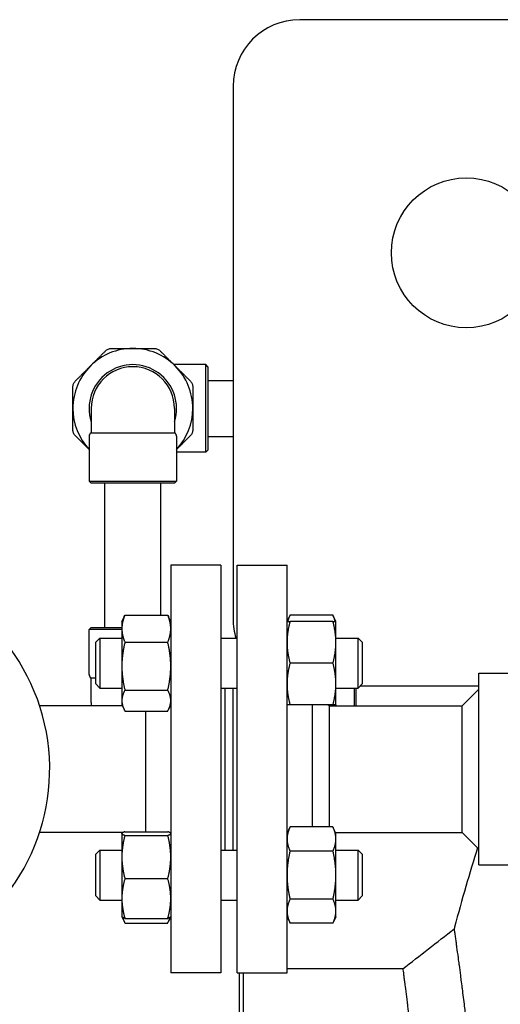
# Model space of a CAD drawing. Header units: inches. Extents: x 24 to 1128, y -58 to 748.
# Tile 280 of 656: x 476 to 483, y 317 to 332. Entities that reach past the tile are written whole.
import ezdxf

# ---------------------------------------------------------------- set-up
doc = ezdxf.new("R2010")
doc.units = ezdxf.units.IN
doc.header["$LTSCALE"] = 32
doc.header["$MEASUREMENT"] = 0
doc.layers.add('Visible (ANSI)', color=7, linetype='Continuous', lineweight=30)

msp = doc.modelspace()

# ---------------------------------------------------------------- linework, layer by layer
at = {"layer": 'Visible (ANSI)'}
for p, q in [((490.15563, 331.79617), (480.15563, 331.79617)), ((479.15563, 330.79617), (479.15563, 322.79617)), ((478.74408, 326.61742), (478.26687, 326.61742)), ((478.74408, 325.30492), (478.74408, 326.61742)), ((478.77533, 326.58617), (478.74408, 326.61742)), ((478.77533, 326.58617), (478.77533, 325.33617)), ((478.77533, 326.38117), (479.15563, 326.38117)), ((477.02533, 325.96117), (477.02533, 325.5958)), ((478.27533, 325.96117), (478.27533, 325.5958)), ((476.99408, 325.54167), (476.99408, 324.86742)), ((477.02533, 325.5958), (478.27533, 325.5958)), ((478.30658, 325.54167), (478.30658, 324.86742)), ((478.77533, 325.54117), (479.15563, 325.54117)), ((478.77533, 325.33617), (478.74408, 325.30492)), ((478.74408, 325.30492), (478.30658, 325.30492)), ((476.99408, 324.86742), (478.30658, 324.86742)), ((477.02533, 324.83617), (476.99408, 324.86742)), ((478.27533, 324.83617), (477.02533, 324.83617)), ((477.23033, 322.67117), (477.23033, 324.83617)), ((478.07033, 322.85683), (478.07033, 324.83617)), ((478.27533, 324.83617), (478.30658, 324.86742)), ((478.21983, 323.60617), (478.21983, 317.48617)), ((478.96983, 323.60617), (478.21983, 323.60617)), ((478.96983, 323.60617), (478.96983, 317.48617)), ((479.21483, 317.48617), (479.21483, 323.60617)), ((479.21483, 323.60617), (479.96483, 323.60617)), ((479.96483, 317.48617), (479.96483, 323.60617)), ((477.48583, 322.76216), (477.51786, 322.83085)), ((477.53092, 322.85683), (478.17474, 322.85683)), ((478.21983, 322.76216), (478.1878, 322.83085)), ((479.96483, 322.76216), (480.00992, 322.85885)), ((480.65374, 322.85885), (480.00992, 322.85885)), ((480.69883, 322.76216), (480.65374, 322.85885)), ((477.48583, 322.76216), (477.48583, 322.65355)), ((480.65374, 322.76216), (480.00992, 322.76216)), ((480.69883, 322.44966), (480.69883, 322.76216)), ((477.02533, 322.67117), (476.99408, 322.63992)), ((477.48583, 322.63992), (476.99408, 322.63992)), ((476.99408, 321.96567), (476.99408, 322.63992)), ((477.02533, 322.67117), (477.48583, 322.67117)), ((477.48583, 322.65355), (477.48583, 322.09044)), ((477.09483, 322.44966), (477.15733, 322.51216)), ((477.09483, 321.82466), (477.09483, 322.44966)), ((477.15733, 322.51216), (477.15733, 321.76216)), ((477.15733, 322.51216), (477.48583, 322.51216)), ((477.53092, 322.45028), (478.17474, 322.45028)), ((478.96983, 322.51216), (479.21483, 322.51216)), ((480.69883, 322.51216), (481.03233, 322.51216)), ((480.69883, 321.82466), (480.69883, 322.44966)), ((481.03233, 321.76216), (481.03233, 322.51216)), ((481.09483, 322.44966), (481.03233, 322.51216)), ((481.09483, 322.44966), (481.09483, 321.82466)), ((477.48583, 322.09044), (477.48583, 321.57405)), ((480.65374, 322.13716), (480.00992, 322.13716)), ((482.84233, 319.10867), (482.84233, 321.98367)), ((482.84233, 321.98367), (485.38519, 321.98367)), ((477.09483, 321.91154), (477.02533, 321.91154)), ((477.02533, 321.54617), (477.02533, 321.91154)), ((477.09483, 321.82466), (477.15733, 321.76216)), ((480.69883, 321.51216), (480.69883, 321.82466)), ((481.09483, 321.82466), (481.03233, 321.76216)), ((481.06634, 321.79617), (482.84233, 321.79617)), ((477.15733, 321.76216), (477.48583, 321.76216)), ((477.53092, 321.73061), (478.17474, 321.73061)), ((478.96983, 321.76216), (479.21483, 321.76216)), ((479.02983, 321.76216), (479.02983, 319.33018)), ((479.14983, 321.76216), (479.14983, 319.33018)), ((479.15483, 319.33018), (479.15483, 321.76216)), ((480.69883, 321.76216), (481.03233, 321.76216)), ((480.97974, 321.49617), (480.97974, 321.76216)), ((480.99536, 321.76216), (480.99536, 321.49617)), ((482.59233, 321.49617), (482.84233, 321.74617)), ((477.49329, 321.49617), (476.25113, 321.49617)), ((477.48583, 321.57405), (477.48583, 321.51216)), ((477.48583, 321.51216), (477.51786, 321.44347)), ((478.21983, 321.51216), (478.1878, 321.44347)), ((480.65374, 321.51216), (480.00992, 321.51216)), ((480.34483, 319.67687), (480.34483, 321.51216)), ((480.59483, 321.49617), (480.57884, 321.51216)), ((480.59483, 321.49617), (482.59233, 321.49617)), ((480.59483, 321.49617), (480.59483, 319.67687)), ((480.69883, 321.51216), (480.69137, 321.49617)), ((482.59233, 319.59617), (482.59233, 321.49617)), ((477.53092, 321.41749), (478.17474, 321.41749)), ((477.83983, 321.41749), (477.83983, 319.6054)), ((477.50613, 319.59617), (476.25113, 319.59617)), ((477.48583, 319.58018), (477.48665, 319.58193)), ((477.48583, 319.58018), (477.48583, 319.57843)), ((477.48583, 319.57843), (477.48583, 319.22635)), ((477.48665, 319.58193), (477.49329, 319.59617)), ((477.53092, 319.6054), (478.17474, 319.6054)), ((478.21983, 319.58018), (478.21901, 319.58193)), ((479.96483, 319.58018), (480.00992, 319.67687)), ((480.65374, 319.67687), (480.00992, 319.67687)), ((480.69883, 319.58018), (480.65374, 319.67687)), ((480.69137, 319.59617), (482.59233, 319.59617)), ((480.69883, 319.49645), (480.69883, 319.58018)), ((482.59233, 319.59617), (482.84233, 319.34617)), ((477.53092, 319.55146), (478.17474, 319.55146)), ((480.69883, 318.95518), (480.69883, 319.49645)), ((477.09483, 319.26768), (477.15733, 319.33018)), ((477.15733, 319.33018), (477.15733, 318.58018)), ((477.15733, 319.33018), (477.48583, 319.33018)), ((478.96983, 319.33018), (479.21483, 319.33018)), ((480.65374, 319.31602), (480.00992, 319.31602)), ((480.69883, 319.33018), (481.03233, 319.33018)), ((481.03233, 318.58018), (481.03233, 319.33018)), ((481.09483, 319.26768), (481.03233, 319.33018)), ((477.09483, 318.64268), (477.09483, 319.26768)), ((477.48583, 319.22635), (477.48583, 318.6031)), ((481.09483, 319.26768), (481.09483, 318.64268)), ((482.84233, 319.10867), (483.99884, 319.10867)), ((477.53092, 318.90124), (478.17474, 318.90124)), ((480.69883, 318.41391), (480.69883, 318.95518)), ((477.09483, 318.64268), (477.15733, 318.58018)), ((477.15733, 318.58018), (477.48583, 318.58018)), ((477.48583, 318.6031), (477.48583, 318.33018)), ((478.96983, 318.58018), (479.21483, 318.58018)), ((480.65374, 318.59434), (480.00992, 318.59434)), ((480.69883, 318.58018), (481.03233, 318.58018)), ((481.09483, 318.64268), (481.03233, 318.58018)), ((480.69883, 318.33018), (480.69883, 318.41391)), ((477.48583, 318.33018), (477.48665, 318.32843)), ((477.48665, 318.32843), (477.51786, 318.26149)), ((477.53092, 318.30496), (478.17474, 318.30496)), ((478.21901, 318.32843), (478.1878, 318.26149)), ((478.21983, 318.33018), (478.21901, 318.32843)), ((479.96483, 318.33018), (480.00992, 318.23349)), ((480.69883, 318.33018), (480.65374, 318.23349)), ((477.53092, 318.23551), (478.17474, 318.23551)), ((480.65374, 318.23349), (480.00992, 318.23349)), ((481.70228, 317.54617), (479.96483, 317.54617)), ((478.96983, 317.48617), (478.21983, 317.48617)), ((479.21483, 317.48617), (479.96483, 317.48617)), ((479.24679, 317.48367), (479.24929, 317.48617)), ((479.24679, 317.48366), (479.24679, 301.60867)), ((479.30929, 301.60629), (479.30929, 317.48604))]:
    msp.add_line(p, q, dxfattribs=at)
msp.add_circle((482.65563, 328.29617), 1.125, dxfattribs=at)
for centre, radius, start, end in [((480.15563, 330.79617), 1, 90, 180), ((477.65033, 325.96117), 0.9, 90, 135), ((477.65033, 325.96117), 0.9, 45, 90), ((477.65033, 325.96117), 0.9, 135, 180), ((477.65033, 325.96117), 0.65625, 342.24721, 197.75279), ((477.65033, 325.96117), 0.625, 0, 180), ((477.65033, 325.96117), 0.9, 0, 45), ((477.65033, 325.96117), 0.9, 180, 223.183422), ((477.65033, 325.96117), 0.9, 316.816578, 0), ((477.05658, 325.54167), 0.0625, 120, 180), ((478.24408, 325.54167), 0.0625, 0, 60), ((473.34233, 320.54617), 3.06, 300.433365, 239.566635), ((480.15563, 322.79617), 1, 180, 196.499665), ((477.05658, 321.96567), 0.0625, 180, 240), ((477.65033, 321.54617), 0.625, 180, 184.588566)]:
    msp.add_arc(centre, radius, start, end, dxfattribs=at)
for points, weights in [([(477.01393, 326.59757), (477.12403, 326.70766), (477.24093, 326.82456)], [1, 1.04951712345, 1.06851824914]), ([(477.32932, 326.86117), (477.49463, 326.86117), (477.65033, 326.86117)], [1.06851824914, 1.04951712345, 1]), ([(477.65033, 326.86117), (477.80603, 326.86117), (477.97135, 326.86117)], [1, 1.04951712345, 1.06851824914]), ([(478.05973, 326.82456), (478.17663, 326.70766), (478.28673, 326.59757)], [1.06851824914, 1.04951712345, 1]), ([(476.78694, 326.37057), (476.90384, 326.48747), (477.01393, 326.59757)], [1.06851824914, 1.04951712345, 1]), ([(478.28673, 326.59757), (478.39683, 326.48747), (478.51372, 326.37057)], [1, 1.04951712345, 1.06851824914]), ([(476.75033, 325.96117), (476.75033, 326.11687), (476.75033, 326.28218)], [1, 1.04951712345, 1.06851824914]), ([(478.55033, 326.28218), (478.55033, 326.11687), (478.55033, 325.96117)], [1.06851824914, 1.04951712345, 1]), ([(476.75033, 325.64015), (476.75033, 325.80547), (476.75033, 325.96117)], [1.06851824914, 1.04951712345, 1]), ([(478.55033, 325.96117), (478.55033, 325.80547), (478.55033, 325.64015)], [1, 1.04951712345, 1.06851824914]), ([(476.99408, 325.34463), (476.89359, 325.44512), (476.78694, 325.55177)], [1.00831522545, 1.05115607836, 1.06851824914]), ([(478.51372, 325.55177), (478.40708, 325.44512), (478.30658, 325.34463)], [1.06851824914, 1.05115607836, 1.00831522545]), ([(477.53092, 322.85683), (477.48583, 322.74789), (477.48583, 322.65355)], [1, 1.0379548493, 1]), ([(477.51786, 322.83085), (477.5238, 322.84358), (477.53092, 322.85683)], [1.00983612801, 1.00580630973, 1]), ([(478.17474, 322.85683), (478.18186, 322.84358), (478.1878, 322.83085)], [1, 1.00580630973, 1.00983612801]), ([(478.21983, 322.65355), (478.21983, 322.74789), (478.17474, 322.85683)], [1, 1.0379548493, 1]), ([(480.00992, 322.85885), (479.98614, 322.80787), (479.97511, 322.76216)], [1, 1.01965956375, 1.01895290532]), ([(480.68855, 322.76216), (480.67752, 322.80787), (480.65374, 322.85885)], [1.01895290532, 1.01965956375, 1]), ([(479.96483, 322.76216), (479.96483, 322.76216), (480.00992, 322.76216)], [1, 1.0379548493, 1]), ([(480.00992, 322.76216), (479.96483, 322.59469), (479.96483, 322.44966)], [1, 1.0379548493, 1]), ([(480.69883, 322.44966), (480.69883, 322.59469), (480.65374, 322.76216)], [1, 1.0379548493, 1]), ([(480.65374, 322.76216), (480.69883, 322.76216), (480.69883, 322.76216)], [1, 1.0379548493, 1]), ([(477.48583, 322.65355), (477.48583, 322.55921), (477.53092, 322.45028)], [1, 1.0379548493, 1]), ([(478.17474, 322.45028), (478.21983, 322.55921), (478.21983, 322.65355)], [1, 1.0379548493, 1]), ([(477.53092, 322.45028), (477.48583, 322.25744), (477.48583, 322.09044)], [1, 1.0379548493, 1]), ([(478.21983, 322.09044), (478.21983, 322.25744), (478.17474, 322.45028)], [1, 1.0379548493, 1]), ([(479.96483, 322.44966), (479.96483, 322.30463), (480.00992, 322.13716)], [1, 1.0379548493, 1]), ([(480.65374, 322.13716), (480.69883, 322.30463), (480.69883, 322.44966)], [1, 1.0379548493, 1]), ([(477.48583, 322.09044), (477.48583, 321.92344), (477.53092, 321.73061)], [1, 1.0379548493, 1]), ([(478.17474, 321.73061), (478.21983, 321.92344), (478.21983, 322.09044)], [1, 1.0379548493, 1]), ([(480.00992, 322.13716), (479.96483, 321.96969), (479.96483, 321.82466)], [1, 1.0379548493, 1]), ([(480.69883, 321.82466), (480.69883, 321.96969), (480.65374, 322.13716)], [1, 1.0379548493, 1]), ([(479.96483, 321.82466), (479.96483, 321.67963), (480.00992, 321.51216)], [1, 1.0379548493, 1]), ([(480.65374, 321.51216), (480.69883, 321.67963), (480.69883, 321.82466)], [1, 1.0379548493, 1]), ([(477.53092, 321.73061), (477.48583, 321.64671), (477.48583, 321.57405)], [1, 1.0379548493, 1]), ([(478.21983, 321.57405), (478.21983, 321.64671), (478.17474, 321.73061)], [1, 1.0379548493, 1]), ([(477.48583, 321.57405), (477.48583, 321.50139), (477.53092, 321.41749)], [1, 1.0379548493, 1]), ([(478.17474, 321.41749), (478.21983, 321.50139), (478.21983, 321.57405)], [1, 1.0379548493, 1]), ([(480.00992, 321.51216), (479.96483, 321.51216), (479.96483, 321.51216)], [1, 1.0379548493, 1]), ([(480.69883, 321.51216), (480.69883, 321.51216), (480.65374, 321.51216)], [1, 1.0379548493, 1]), ([(480.68435, 321.49617), (480.68663, 321.50422), (480.68855, 321.51216)], [1.01858442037, 1.01907558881, 1.01895290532]), ([(477.53092, 319.6054), (477.48583, 319.59095), (477.48583, 319.57843)], [1, 1.0379548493, 1]), ([(477.48583, 319.57843), (477.48583, 319.56591), (477.53092, 319.55146)], [1, 1.0379548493, 1]), ([(477.50354, 319.59617), (477.50335, 319.59547), (477.50316, 319.59478)], [1.01764945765, 1.01771792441, 1.0177828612]), ([(478.21983, 319.57843), (478.21983, 319.59095), (478.17474, 319.6054)], [1, 1.0379548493, 1]), ([(478.17474, 319.55146), (478.21983, 319.56591), (478.21983, 319.57843)], [1, 1.0379548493, 1]), ([(480.00992, 319.67687), (479.96483, 319.58018), (479.96483, 319.49645)], [1, 1.0379548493, 1]), ([(480.69883, 319.49645), (480.69883, 319.58018), (480.65374, 319.67687)], [1, 1.0379548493, 1]), ([(477.53092, 319.55146), (477.48583, 319.37723), (477.48583, 319.22635)], [1, 1.0379548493, 1]), ([(478.21983, 319.22635), (478.21983, 319.37723), (478.17474, 319.55146)], [1, 1.0379548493, 1]), ([(479.96483, 319.49645), (479.96483, 319.41271), (480.00992, 319.31602)], [1, 1.0379548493, 1]), ([(480.65374, 319.31602), (480.69883, 319.41271), (480.69883, 319.49645)], [1, 1.0379548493, 1]), ([(480.00992, 319.31602), (479.96483, 319.12265), (479.96483, 318.95518)], [1, 1.0379548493, 1]), ([(480.69883, 318.95518), (480.69883, 319.12265), (480.65374, 319.31602)], [1, 1.0379548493, 1]), ([(477.48583, 319.22635), (477.48583, 319.07546), (477.53092, 318.90124)], [1, 1.0379548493, 1]), ([(478.17474, 318.90124), (478.21983, 319.07546), (478.21983, 319.22635)], [1, 1.0379548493, 1]), ([(477.53092, 318.90124), (477.48583, 318.74146), (477.48583, 318.6031)], [1, 1.0379548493, 1]), ([(478.21983, 318.6031), (478.21983, 318.74146), (478.17474, 318.90124)], [1, 1.0379548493, 1]), ([(479.96483, 318.95518), (479.96483, 318.78771), (480.00992, 318.59434)], [1, 1.0379548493, 1]), ([(480.65374, 318.59434), (480.69883, 318.78771), (480.69883, 318.95518)], [1, 1.0379548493, 1]), ([(477.48583, 318.6031), (477.48583, 318.46473), (477.53092, 318.30496)], [1, 1.0379548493, 1]), ([(478.17474, 318.30496), (478.21983, 318.46473), (478.21983, 318.6031)], [1, 1.0379548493, 1]), ([(480.00992, 318.59434), (479.96483, 318.49765), (479.96483, 318.41391)], [1, 1.0379548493, 1]), ([(480.69883, 318.41391), (480.69883, 318.49765), (480.65374, 318.59434)], [1, 1.0379548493, 1]), ([(479.96483, 318.41391), (479.96483, 318.33018), (480.00992, 318.23349)], [1, 1.0379548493, 1]), ([(480.65374, 318.23349), (480.69883, 318.33018), (480.69883, 318.41391)], [1, 1.0379548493, 1]), ([(477.53092, 318.30496), (477.49174, 318.31752), (477.48665, 318.32843)], [1, 1.03282122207, 1.00887854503]), ([(477.49611, 318.31941), (477.50714, 318.27975), (477.53092, 318.23551)], [1.01895290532, 1.01965956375, 1]), ([(478.21901, 318.32843), (478.21393, 318.31752), (478.17474, 318.30496)], [1.00887854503, 1.03282122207, 1]), ([(478.17474, 318.23551), (478.19852, 318.27975), (478.20955, 318.31941)], [1, 1.01965956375, 1.01895290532])]:
    msp.add_rational_spline(points, weights, degree=2, dxfattribs=at)
for points, knots in [([(477.24093, 326.82456), (477.25267, 326.8363), (477.26685, 326.84559), (477.29611, 326.85771), (477.31271, 326.86117), (477.32932, 326.86117)], [0.414702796, 0.414702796, 0.414702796, 0.414702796, 0.535378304, 0.535378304, 0.656053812, 0.656053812, 0.656053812, 0.656053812]), ([(477.97135, 326.86117), (477.98795, 326.86117), (478.00455, 326.85771), (478.03381, 326.84559), (478.048, 326.8363), (478.05973, 326.82456)], [0.414702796, 0.414702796, 0.414702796, 0.414702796, 0.535378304, 0.535378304, 0.656053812, 0.656053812, 0.656053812, 0.656053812]), ([(476.75033, 326.28218), (476.75033, 326.29879), (476.75379, 326.31539), (476.76591, 326.34465), (476.7752, 326.35883), (476.78694, 326.37057)], [0.414702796, 0.414702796, 0.414702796, 0.414702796, 0.535378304, 0.535378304, 0.656053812, 0.656053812, 0.656053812, 0.656053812]), ([(478.51372, 326.37057), (478.52546, 326.35883), (478.53476, 326.34465), (478.54688, 326.31539), (478.55033, 326.29879), (478.55033, 326.28218)], [1.292675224, 1.292675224, 1.292675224, 1.292675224, 1.413350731, 1.413350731, 1.534026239, 1.534026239, 1.534026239, 1.534026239]), ([(476.78694, 325.55177), (476.7752, 325.5635), (476.76591, 325.57769), (476.75379, 325.60695), (476.75033, 325.62355), (476.75033, 325.64015)], [0.414702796, 0.414702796, 0.414702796, 0.414702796, 0.535378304, 0.535378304, 0.656053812, 0.656053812, 0.656053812, 0.656053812]), ([(478.55033, 325.64015), (478.55033, 325.62355), (478.54688, 325.60695), (478.53476, 325.57769), (478.52546, 325.5635), (478.51372, 325.55177)], [0.414702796, 0.414702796, 0.414702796, 0.414702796, 0.535378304, 0.535378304, 0.656053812, 0.656053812, 0.656053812, 0.656053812]), ([(482.82471, 319.36379), (482.76456, 319.17279), (482.7062, 318.97972), (482.59097, 318.58229), (482.53424, 318.37778), (482.47723, 318.16278), (482.47497, 318.15425), (482.47272, 318.14571)], [1.0087619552, 1.0087619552, 1.0087619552, 1.0087619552, 1.045293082, 1.045293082, 1.0832089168, 1.0832089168, 1.084775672, 1.084775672, 1.084775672, 1.084775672]), ([(482.47272, 318.14571), (482.47272, 318.14571), (482.47283, 318.14489), (482.47306, 318.14326), (482.47306, 318.14325), (482.47306, 318.14323), (482.47306, 318.14322), (482.47338, 318.14099), (482.4739, 318.13728), (482.47463, 318.13208), (482.47464, 318.132), (482.47465, 318.13192), (482.47466, 318.13185), (482.47613, 318.12137), (482.47843, 318.10495), (482.48155, 318.08258), (482.4816, 318.08223), (482.48165, 318.08188), (482.4817, 318.08153), (482.48323, 318.07053), (482.48496, 318.05813), (482.48687, 318.04431), (482.48695, 318.04375), (482.48703, 318.04318), (482.48711, 318.04261), (482.48994, 318.02224), (482.49318, 317.99884), (482.49682, 317.97239)], [0.9643014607, 0.9643014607, 0.9643014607, 0.9643014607, 0.9685452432, 0.9685452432, 0.9685452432, 0.9685801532, 0.9685801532, 0.9685801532, 0.9743145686, 0.9743145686, 0.9743145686, 0.974398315, 0.974398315, 0.974398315, 0.9858494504, 0.9858494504, 0.9858494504, 0.9860292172, 0.9860292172, 0.9860292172, 0.9916117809, 0.9916117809, 0.9916117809, 0.9918398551, 0.9918398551, 0.9918398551, 1, 1, 1, 1]), ([(482.49682, 317.97239), (482.49821, 317.9623), (482.49966, 317.95176), (482.50117, 317.94078), (482.50132, 317.93965), (482.50148, 317.93852), (482.50163, 317.93739), (482.50428, 317.91813), (482.5071, 317.89752), (482.51009, 317.87556), (482.51029, 317.8741), (482.51049, 317.87263), (482.51069, 317.87116), (482.51704, 317.82455), (482.52416, 317.77194), (482.532, 317.71333), (482.5323, 317.71105), (482.53261, 317.70875), (482.53292, 317.70644), (482.53678, 317.67753), (482.54082, 317.64719), (482.54502, 317.61541), (482.54539, 317.61261), (482.54576, 317.6098), (482.54614, 317.60698), (482.54632, 317.60558), (482.54651, 317.60418), (482.54669, 317.60278), (482.55307, 317.55452), (482.55981, 317.50302), (482.56691, 317.4483), (482.56936, 317.42943), (482.57185, 317.41015), (482.57438, 317.39048), (482.5749, 317.38646), (482.57542, 317.38242), (482.57594, 317.37837), (482.58069, 317.34145), (482.58558, 317.30312), (482.59062, 317.2634), (482.59121, 317.25875), (482.5918, 317.25407), (482.5924, 317.24938), (482.60298, 317.16575), (482.61417, 317.07602), (482.62589, 316.98027), (482.62661, 316.97437), (482.62734, 316.96845), (482.62806, 316.9625), (482.63225, 316.92817), (482.63651, 316.89307), (482.64083, 316.85722), (482.64213, 316.8464), (482.64344, 316.83551), (482.64475, 316.82455), (482.64554, 316.818), (482.64633, 316.81142), (482.64712, 316.80482), (482.65631, 316.72789), (482.66577, 316.64764), (482.67544, 316.56416), (482.67842, 316.53841), (482.68142, 316.51231), (482.68445, 316.48587), (482.68538, 316.47779), (482.68631, 316.46968), (482.68724, 316.46153), (482.69313, 316.40989), (482.69911, 316.35695), (482.70516, 316.30272), (482.70615, 316.29391), (482.70713, 316.28507), (482.70812, 316.27619), (482.7216, 316.15492), (482.73544, 316.02733), (482.74948, 315.8937), (482.75054, 315.88361), (482.7516, 315.87349), (482.75266, 315.86333), (482.75936, 315.79925), (482.76611, 315.73381), (482.77288, 315.66703), (482.77397, 315.65632), (482.77505, 315.64558), (482.77614, 315.63481), (482.78295, 315.56729), (482.78979, 315.49844), (482.79663, 315.42829), (482.80049, 315.38871), (482.80436, 315.34872), (482.80822, 315.30833), (482.8121, 315.26776), (482.81598, 315.22669), (482.81987, 315.18513), (482.82101, 315.17303), (482.82214, 315.16089), (482.82327, 315.14871), (482.82993, 315.07711), (482.8366, 315.00406), (482.84326, 314.92957), (482.84439, 314.91696), (482.84552, 314.9043), (482.84665, 314.89161), (482.8536, 314.8133), (482.86054, 314.73353), (482.86743, 314.65237), (482.87473, 314.56639), (482.88198, 314.47886), (482.88916, 314.38985), (482.89021, 314.37681), (482.89126, 314.36373), (482.89231, 314.35063), (482.89872, 314.27051), (482.90506, 314.18922), (482.91132, 314.10683), (482.91232, 314.09369), (482.91331, 314.08053), (482.9143, 314.06734), (482.92386, 313.94046), (482.93321, 313.81102), (482.94228, 313.67932), (482.94597, 313.62577), (482.94963, 313.57169), (482.95325, 313.51709), (482.95413, 313.50372), (482.95502, 313.49032), (482.9559, 313.47689), (482.96165, 313.38918), (482.96729, 313.30016), (482.97281, 313.20989), (482.97361, 313.19678), (482.97441, 313.18364), (482.97521, 313.17048), (482.98708, 312.97426), (482.99835, 312.77195), (483.00877, 312.56529), (483.00936, 312.55362), (483.00995, 312.54195), (483.01053, 312.53026), (483.01549, 312.43071), (483.02025, 312.33034), (483.02478, 312.22926), (483.02526, 312.21856), (483.02574, 312.20786), (483.02621, 312.19715), (483.03319, 312.03968), (483.03962, 311.88052), (483.04545, 311.72017), (483.0455, 311.71866), (483.04556, 311.71714), (483.04561, 311.71562), (483.04596, 311.70618), (483.0463, 311.69673), (483.04664, 311.68727), (483.04796, 311.65034), (483.04925, 311.61329), (483.05051, 311.57612), (483.0509, 311.56477), (483.05128, 311.55341), (483.05166, 311.54203), (483.05196, 311.53299), (483.05226, 311.52395), (483.05256, 311.51489), (483.05609, 311.40765), (483.05936, 311.29947), (483.06236, 311.19047), (483.06258, 311.18266), (483.06279, 311.17485), (483.063, 311.16703), (483.06439, 311.11579), (483.06572, 311.06438), (483.06698, 311.0128), (483.06716, 311.00577), (483.06733, 310.99875), (483.0675, 310.99172), (483.0702, 310.88003), (483.07261, 310.76757), (483.0747, 310.6545), (483.0748, 310.64926), (483.0749, 310.64403), (483.07499, 310.6388), (483.07599, 310.58407), (483.07692, 310.52919), (483.07777, 310.47419), (483.07784, 310.46992), (483.07791, 310.46565), (483.07797, 310.46137), (483.07975, 310.34547), (483.08119, 310.22899), (483.0823, 310.11211), (483.08232, 310.10977), (483.08235, 310.10743), (483.08237, 310.10509), (483.08291, 310.04705), (483.08337, 309.98887), (483.08374, 309.93074), (483.08375, 309.9293), (483.08376, 309.92787), (483.08377, 309.92643), (483.08453, 309.80699), (483.08493, 309.68774), (483.08498, 309.56884), (483.08498, 309.56469), (483.08498, 309.56054), (483.08498, 309.55639), (483.08499, 309.50077), (483.08492, 309.44516), (483.08478, 309.38956), (483.08477, 309.38902), (483.08477, 309.38848), (483.08477, 309.38794), (483.08446, 309.26913), (483.08379, 309.15042), (483.08277, 309.03193), (483.08275, 309.02993), (483.08273, 309.02793), (483.08272, 309.02594), (483.08222, 308.9684), (483.08163, 308.91091), (483.08097, 308.85349), (483.08093, 308.85069), (483.0809, 308.8479), (483.08087, 308.8451), (483.07887, 308.67494), (483.07616, 308.50538), (483.07274, 308.33678), (483.07264, 308.33147), (483.07253, 308.32616), (483.07242, 308.32086), (483.07022, 308.21366), (483.06774, 308.10686), (483.065, 308.00055), (483.06481, 307.99354), (483.06463, 307.98654), (483.06445, 307.97953), (483.06037, 307.8238), (483.05569, 307.66891), (483.05052, 307.51638), (483.04908, 307.47403), (483.0476, 307.43184), (483.04609, 307.38982), (483.04547, 307.37254), (483.04484, 307.35528), (483.0442, 307.33804), (483.04385, 307.32849), (483.04349, 307.31895), (483.04314, 307.30941), (483.03941, 307.20991), (483.03547, 307.11106), (483.03132, 307.01296), (483.03089, 307.0029), (483.03046, 306.99285), (483.03003, 306.98281), (483.02123, 306.77745), (483.01152, 306.5755), (483.00107, 306.37799), (483.00045, 306.36626), (482.99983, 306.35454), (482.9992, 306.34284), (482.99427, 306.25058), (482.98917, 306.1593), (482.98393, 306.0691), (482.9832, 306.05652), (482.98247, 306.04397), (482.98174, 306.03144), (482.97046, 305.83928), (482.95856, 305.65213), (482.94624, 305.47082), (482.94533, 305.45743), (482.94442, 305.44408), (482.9435, 305.43076), (482.94339, 305.42907), (482.94327, 305.42737), (482.94316, 305.42568), (482.93752, 305.34371), (482.93178, 305.26253), (482.92594, 305.18222), (482.92496, 305.16878), (482.92398, 305.15536), (482.923, 305.14197), (482.91052, 304.97188), (482.89764, 304.80617), (482.88457, 304.64582), (482.88347, 304.63233), (482.88236, 304.61888), (482.88126, 304.60547), (482.87665, 304.54935), (482.87201, 304.49388), (482.86736, 304.43908), (482.86618, 304.42521), (482.865, 304.41137), (482.86382, 304.39758), (482.86269, 304.38443), (482.86157, 304.37132), (482.86044, 304.35825), (482.84747, 304.20796), (482.83441, 304.06287), (482.82138, 303.92328), (482.82024, 303.91114), (482.81911, 303.89903), (482.81798, 303.88697), (482.81501, 303.85538), (482.81204, 303.82407), (482.80908, 303.79305), (482.80602, 303.761), (482.80296, 303.7292), (482.7999, 303.69764), (482.79881, 303.68641), (482.79772, 303.67521), (482.79663, 303.66404), (482.79661, 303.66386), (482.79659, 303.66367), (482.79658, 303.66348), (482.78331, 303.52754), (482.77007, 303.39636), (482.75697, 303.2703), (482.7559, 303.26006), (482.75484, 303.24986), (482.75378, 303.23969), (482.74772, 303.18166), (482.74169, 303.12473), (482.73572, 303.06893), (482.73468, 303.05925), (482.73364, 303.0496), (482.73261, 303.03998), (482.71951, 302.91828), (482.70665, 302.80206), (482.69414, 302.69156), (482.69319, 302.68315), (482.69224, 302.67478), (482.69129, 302.66643), (482.68616, 302.62125), (482.68109, 302.57704), (482.67609, 302.53382), (482.67539, 302.5278), (482.6747, 302.5218), (482.67401, 302.51582), (482.67312, 302.50822), (482.67224, 302.50065), (482.67137, 302.4931), (482.66091, 302.4032), (482.65071, 302.31718), (482.64083, 302.23512), (482.63931, 302.22248), (482.63779, 302.20994), (482.63628, 302.19749), (482.63554, 302.19132), (482.63479, 302.18516), (482.63405, 302.17904), (482.62887, 302.13635), (482.62379, 302.09479), (482.6188, 302.05436), (482.61812, 302.04878), (482.61743, 302.04323), (482.61675, 302.0377), (482.60603, 301.9509), (482.59578, 301.86941), (482.58609, 301.79326), (482.58552, 301.78884), (482.58496, 301.78443), (482.5844, 301.78004), (482.5798, 301.74397), (482.57532, 301.70911), (482.57098, 301.67547), (482.57048, 301.67163), (482.56999, 301.66781), (482.56949, 301.664), (482.56877, 301.65842), (482.56805, 301.65287), (482.56734, 301.64735), (482.56008, 301.59136), (482.55319, 301.53873), (482.54668, 301.48947), (482.54563, 301.48148), (482.54458, 301.47359), (482.54355, 301.46578), (482.54318, 301.46302), (482.54282, 301.46028), (482.54246, 301.45755), (482.5386, 301.42844), (482.53489, 301.40059), (482.53133, 301.374), (482.53102, 301.37171), (482.53072, 301.36943), (482.53041, 301.36716), (482.52295, 301.31148), (482.51617, 301.26141), (482.51011, 301.2169), (482.50991, 301.21543), (482.50971, 301.21397), (482.50951, 301.21251), (482.50656, 301.1909), (482.50379, 301.17062), (482.50118, 301.15167), (482.50103, 301.15055), (482.50088, 301.14943), (482.50072, 301.14832), (482.49945, 301.13902), (482.49821, 301.13005), (482.49702, 301.1214), (482.4932, 301.09362), (482.48981, 301.06916), (482.48687, 301.04801), (482.48679, 301.04744), (482.48672, 301.04688), (482.48664, 301.04632), (482.48475, 301.03271), (482.48305, 301.02049), (482.48154, 301.00967), (482.48149, 301.00931), (482.48144, 301.00896), (482.48139, 301.0086), (482.47832, 300.98659), (482.47606, 300.97044), (482.47461, 300.96016), (482.4746, 300.96008), (482.47459, 300.96001), (482.47458, 300.95993), (482.47387, 300.95482), (482.47336, 300.95119), (482.47305, 300.94902), (482.47305, 300.94901), (482.47305, 300.949), (482.47305, 300.94898), (482.47283, 300.94746), (482.47272, 300.94668), (482.47272, 300.94663), (482.47272, 300.94663), (482.47272, 300.94663), (482.47272, 300.94663)], [0, 0, 0, 0, 0.00311435, 0.00311435, 0.00311435, 0.00343311, 0.00343311, 0.00343311, 0.008849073, 0.008849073, 0.008849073, 0.009209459, 0.009209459, 0.009209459, 0.020610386, 0.020610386, 0.020610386, 0.021055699, 0.021055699, 0.021055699, 0.026633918, 0.026633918, 0.026633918, 0.027125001, 0.027125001, 0.027125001, 0.027368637, 0.027368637, 0.027368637, 0.035739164, 0.035739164, 0.035739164, 0.038625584, 0.038625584, 0.038625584, 0.039215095, 0.039215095, 0.039215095, 0.044587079, 0.044587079, 0.044587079, 0.045216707, 0.045216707, 0.045216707, 0.056436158, 0.056436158, 0.056436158, 0.057127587, 0.057127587, 0.057127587, 0.061119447, 0.061119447, 0.061119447, 0.062324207, 0.062324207, 0.062324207, 0.063044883, 0.063044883, 0.063044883, 0.071439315, 0.071439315, 0.071439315, 0.074028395, 0.074028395, 0.074028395, 0.074819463, 0.074819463, 0.074819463, 0.079835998, 0.079835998, 0.079835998, 0.080651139, 0.080651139, 0.080651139, 0.091784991, 0.091784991, 0.091784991, 0.092625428, 0.092625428, 0.092625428, 0.097928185, 0.097928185, 0.097928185, 0.098778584, 0.098778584, 0.098778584, 0.104106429, 0.104106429, 0.104106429, 0.107112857, 0.107112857, 0.107112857, 0.110131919, 0.110131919, 0.110131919, 0.111010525, 0.111010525, 0.111010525, 0.116174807, 0.116174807, 0.116174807, 0.117049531, 0.117049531, 0.117049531, 0.122445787, 0.122445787, 0.122445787, 0.128162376, 0.128162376, 0.128162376, 0.128999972, 0.128999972, 0.128999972, 0.134121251, 0.134121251, 0.134121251, 0.134937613, 0.134937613, 0.134937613, 0.142791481, 0.142791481, 0.142791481, 0.145985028, 0.145985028, 0.145985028, 0.146767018, 0.146767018, 0.146767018, 0.151873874, 0.151873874, 0.151873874, 0.152615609, 0.152615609, 0.152615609, 0.163672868, 0.163672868, 0.163672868, 0.164297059, 0.164297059, 0.164297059, 0.16961244, 0.16961244, 0.16961244, 0.170174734, 0.170174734, 0.170174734, 0.17844326, 0.17844326, 0.17844326, 0.178521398, 0.178521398, 0.178521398, 0.179008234, 0.179008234, 0.179008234, 0.180908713, 0.180908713, 0.180908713, 0.181489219, 0.181489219, 0.181489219, 0.181950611, 0.181950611, 0.181950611, 0.187415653, 0.187415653, 0.187415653, 0.187807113, 0.187807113, 0.187807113, 0.190373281, 0.190373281, 0.190373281, 0.190722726, 0.190722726, 0.190722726, 0.196274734, 0.196274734, 0.196274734, 0.19653159, 0.19653159, 0.19653159, 0.199217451, 0.199217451, 0.199217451, 0.199426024, 0.199426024, 0.199426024, 0.205083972, 0.205083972, 0.205083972, 0.205197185, 0.205197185, 0.205197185, 0.208006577, 0.208006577, 0.208006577, 0.208076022, 0.208076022, 0.208076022, 0.213849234, 0.213849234, 0.213849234, 0.214050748, 0.214050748, 0.214050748, 0.216752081, 0.216752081, 0.216752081, 0.216778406, 0.216778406, 0.216778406, 0.222551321, 0.222551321, 0.222551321, 0.222648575, 0.222648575, 0.222648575, 0.225452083, 0.225452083, 0.225452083, 0.225588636, 0.225588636, 0.225588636, 0.233897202, 0.233897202, 0.233897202, 0.234158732, 0.234158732, 0.234158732, 0.239443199, 0.239443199, 0.239443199, 0.239791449, 0.239791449, 0.239791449, 0.247537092, 0.247537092, 0.247537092, 0.24968794, 0.24968794, 0.24968794, 0.250572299, 0.250572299, 0.250572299, 0.251062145, 0.251062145, 0.251062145, 0.256172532, 0.256172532, 0.256172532, 0.256696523, 0.256696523, 0.256696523, 0.267412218, 0.267412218, 0.267412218, 0.268048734, 0.268048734, 0.268048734, 0.273068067, 0.273068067, 0.273068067, 0.273767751, 0.273767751, 0.273767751, 0.284497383, 0.284497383, 0.284497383, 0.28528946, 0.28528946, 0.28528946, 0.285390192, 0.285390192, 0.285390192, 0.290267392, 0.290267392, 0.290267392, 0.291083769, 0.291083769, 0.291083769, 0.301451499, 0.301451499, 0.301451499, 0.302323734, 0.302323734, 0.302323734, 0.30597218, 0.30597218, 0.30597218, 0.306896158, 0.306896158, 0.306896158, 0.307777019, 0.307777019, 0.307777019, 0.317905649, 0.317905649, 0.317905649, 0.318787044, 0.318787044, 0.318787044, 0.321095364, 0.321095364, 0.321095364, 0.323480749, 0.323480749, 0.323480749, 0.324329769, 0.324329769, 0.324329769, 0.324343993, 0.324343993, 0.324343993, 0.334680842, 0.334680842, 0.334680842, 0.335520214, 0.335520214, 0.335520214, 0.340310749, 0.340310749, 0.340310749, 0.341142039, 0.341142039, 0.341142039, 0.351665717, 0.351665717, 0.351665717, 0.352466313, 0.352466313, 0.352466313, 0.356803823, 0.356803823, 0.356803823, 0.357407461, 0.357407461, 0.357407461, 0.358174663, 0.358174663, 0.358174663, 0.367313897, 0.367313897, 0.367313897, 0.368721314, 0.368721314, 0.368721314, 0.369419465, 0.369419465, 0.369419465, 0.374282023, 0.374282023, 0.374282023, 0.374952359, 0.374952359, 0.374952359, 0.385472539, 0.385472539, 0.385472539, 0.386084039, 0.386084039, 0.386084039, 0.391108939, 0.391108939, 0.391108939, 0.391682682, 0.391682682, 0.391682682, 0.392523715, 0.392523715, 0.392523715, 0.40106218, 0.40106218, 0.40106218, 0.402446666, 0.402446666, 0.402446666, 0.402934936, 0.402934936, 0.402934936, 0.408136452, 0.408136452, 0.408136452, 0.408584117, 0.408584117, 0.408584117, 0.419565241, 0.419565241, 0.419565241, 0.419927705, 0.419927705, 0.419927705, 0.425304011, 0.425304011, 0.425304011, 0.425622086, 0.425622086, 0.425622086, 0.428281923, 0.428281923, 0.428281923, 0.436826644, 0.436826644, 0.436826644, 0.437055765, 0.437055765, 0.437055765, 0.442601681, 0.442601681, 0.442601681, 0.442785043, 0.442785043, 0.442785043, 0.45416634, 0.45416634, 0.45416634, 0.454252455, 0.454252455, 0.454252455, 0.459954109, 0.459954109, 0.459954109, 0.459990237, 0.459990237, 0.459990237, 0.464029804, 0.464029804, 0.464029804, 0.464153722, 0.464153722, 0.464153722, 0.464153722]), ([(481.70228, 317.54617), (481.70228, 317.54617), (481.70239, 317.54538), (481.7026, 317.54379), (481.70261, 317.54378), (481.70261, 317.54377), (481.70261, 317.54376), (481.7029, 317.5416), (481.70339, 317.53799), (481.70407, 317.53294), (481.70408, 317.53287), (481.70409, 317.53279), (481.7041, 317.53272), (481.70547, 317.52255), (481.70762, 317.50661), (481.71052, 317.48492), (481.71057, 317.48458), (481.71061, 317.48424), (481.71066, 317.4839), (481.71209, 317.47324), (481.7137, 317.4612), (481.71549, 317.4478), (481.71556, 317.44725), (481.71563, 317.4467), (481.71571, 317.44615), (481.71834, 317.42639), (481.72136, 317.4037), (481.72475, 317.37808)], [0.9643016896, 0.9643016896, 0.9643016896, 0.9643016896, 0.9685452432, 0.9685452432, 0.9685452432, 0.9685801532, 0.9685801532, 0.9685801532, 0.9743145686, 0.9743145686, 0.9743145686, 0.974398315, 0.974398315, 0.974398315, 0.9858494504, 0.9858494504, 0.9858494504, 0.9860292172, 0.9860292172, 0.9860292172, 0.9916117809, 0.9916117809, 0.9916117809, 0.9918398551, 0.9918398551, 0.9918398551, 1, 1, 1, 1]), ([(481.72475, 317.37808), (481.72605, 317.36831), (481.72739, 317.3581), (481.7288, 317.34747), (481.72894, 317.34638), (481.72908, 317.34528), (481.72923, 317.34419), (481.73169, 317.32554), (481.73431, 317.30559), (481.73709, 317.28434), (481.73727, 317.28293), (481.73746, 317.28151), (481.73765, 317.28008), (481.74354, 317.23499), (481.75015, 317.18413), (481.75742, 317.12748), (481.75771, 317.12526), (481.75799, 317.12304), (481.75828, 317.12081), (481.76186, 317.09287), (481.7656, 317.06355), (481.7695, 317.03284), (481.76984, 317.03014), (481.77019, 317.02742), (481.77053, 317.0247), (481.7707, 317.02335), (481.77088, 317.02199), (481.77105, 317.02063), (481.77696, 316.974), (481.78321, 316.92425), (481.78978, 316.87137), (481.79205, 316.85314), (481.79435, 316.83453), (481.79669, 316.81554), (481.79717, 316.81166), (481.79765, 316.80777), (481.79813, 316.80386), (481.80252, 316.76824), (481.80704, 316.73131), (481.81169, 316.69308), (481.81223, 316.6886), (481.81278, 316.6841), (481.81332, 316.67958), (481.82308, 316.5991), (481.83337, 316.51292), (481.84412, 316.42108), (481.84479, 316.41543), (481.84545, 316.40974), (481.84612, 316.40404), (481.84996, 316.37112), (481.85386, 316.33747), (481.85782, 316.30311), (481.85901, 316.29274), (481.86021, 316.28231), (481.86142, 316.2718), (481.86214, 316.26552), (481.86286, 316.25922), (481.86358, 316.25289), (481.87201, 316.17918), (481.88067, 316.1023), (481.88951, 316.02231), (481.89224, 315.99764), (481.89498, 315.97265), (481.89775, 315.94736), (481.8986, 315.93963), (481.89944, 315.93188), (481.90029, 315.92409), (481.90567, 315.87472), (481.91112, 315.82419), (481.91662, 315.7725), (481.91751, 315.7641), (481.91841, 315.75567), (481.91931, 315.74722), (481.93156, 315.63168), (481.94408, 315.51048), (481.95676, 315.38379), (481.95772, 315.37422), (481.95867, 315.36463), (481.95963, 315.355), (481.96568, 315.29427), (481.97176, 315.23229), (481.97786, 315.16909), (481.97883, 315.15895), (481.97981, 315.14879), (481.98079, 315.13859), (481.98692, 315.07469), (481.99307, 315.00957), (481.99922, 314.94325), (482.00269, 314.90582), (482.00616, 314.86801), (482.00963, 314.82982), (482.01311, 314.79147), (482.0166, 314.75269), (482.02008, 314.7135), (482.02109, 314.70209), (482.02211, 314.69065), (482.02312, 314.67917), (482.02908, 314.61171), (482.03503, 314.543), (482.04096, 314.47313), (482.04196, 314.46129), (482.04296, 314.44943), (482.04396, 314.43753), (482.05015, 314.36411), (482.0563, 314.28946), (482.0624, 314.21362), (482.06886, 314.13328), (482.07527, 314.05161), (482.0816, 313.96866), (482.08252, 313.95651), (482.08345, 313.94433), (482.08437, 313.93212), (482.09002, 313.85748), (482.09561, 313.78182), (482.10111, 313.70519), (482.10199, 313.69297), (482.10286, 313.68073), (482.10374, 313.66847), (482.11213, 313.55048), (482.12034, 313.43023), (482.1283, 313.30789), (482.13153, 313.25814), (482.13473, 313.208), (482.13789, 313.15746), (482.13866, 313.14509), (482.13943, 313.13269), (482.1402, 313.12027), (482.14521, 313.03915), (482.15012, 312.95704), (482.15491, 312.87395), (482.1556, 312.86189), (482.1563, 312.8498), (482.15699, 312.83769), (482.16727, 312.65719), (482.17699, 312.47182), (482.18595, 312.28303), (482.18645, 312.27237), (482.18696, 312.2617), (482.18746, 312.25103), (482.19172, 312.16011), (482.1958, 312.06851), (482.19969, 311.97629), (482.2001, 311.96653), (482.20051, 311.95677), (482.20091, 311.947), (482.20689, 311.80333), (482.2124, 311.65817), (482.2174, 311.51172), (482.21745, 311.51033), (482.21749, 311.50895), (482.21754, 311.50756), (482.21784, 311.49894), (482.21813, 311.49031), (482.21842, 311.48168), (482.21955, 311.44797), (482.22065, 311.41419), (482.22173, 311.38034), (482.22206, 311.37), (482.22239, 311.35965), (482.22271, 311.3493), (482.22297, 311.34107), (482.22323, 311.33284), (482.22348, 311.3246), (482.22649, 311.22703), (482.22928, 311.12888), (482.23182, 311.03018), (482.232, 311.02311), (482.23218, 311.01604), (482.23236, 311.00896), (482.23354, 310.96258), (482.23466, 310.91608), (482.23574, 310.86947), (482.23588, 310.86312), (482.23603, 310.85677), (482.23617, 310.85042), (482.23846, 310.74951), (482.24049, 310.64806), (482.24226, 310.54614), (482.24234, 310.54142), (482.24242, 310.53671), (482.2425, 310.53199), (482.24335, 310.48266), (482.24413, 310.43322), (482.24485, 310.38368), (482.24491, 310.37983), (482.24496, 310.37598), (482.24502, 310.37213), (482.24652, 310.26773), (482.24774, 310.16286), (482.24867, 310.05757), (482.24869, 310.05546), (482.24871, 310.05335), (482.24873, 310.05125), (482.24919, 309.99896), (482.24958, 309.94657), (482.24989, 309.89408), (482.2499, 309.89278), (482.24991, 309.89149), (482.24992, 309.89019), (482.25056, 309.78232), (482.2509, 309.67434), (482.25094, 309.56666), (482.25094, 309.5629), (482.25095, 309.55914), (482.25095, 309.55539), (482.25095, 309.50501), (482.2509, 309.45466), (482.25077, 309.40436), (482.25077, 309.40387), (482.25077, 309.40338), (482.25077, 309.40289), (482.2505, 309.2954), (482.24993, 309.1881), (482.24907, 309.08107), (482.24905, 309.07926), (482.24904, 309.07746), (482.24902, 309.07566), (482.2486, 309.02368), (482.2481, 308.97177), (482.24754, 308.91993), (482.24751, 308.91741), (482.24748, 308.91488), (482.24746, 308.91236), (482.24576, 308.75875), (482.24346, 308.60576), (482.24058, 308.45361), (482.24049, 308.44882), (482.2404, 308.44403), (482.2403, 308.43925), (482.23844, 308.34251), (482.23635, 308.24612), (482.23402, 308.15012), (482.23387, 308.14379), (482.23371, 308.13747), (482.23356, 308.13114), (482.2301, 307.99051), (482.22615, 307.85074), (482.22173, 307.712), (482.22051, 307.67347), (482.21924, 307.63502), (482.21795, 307.59665), (482.21741, 307.58088), (482.21687, 307.56512), (482.21633, 307.54937), (482.21602, 307.54064), (482.21572, 307.53192), (482.21541, 307.5232), (482.21222, 307.43226), (482.20883, 307.34168), (482.20526, 307.25197), (482.20489, 307.24278), (482.20452, 307.23359), (482.20415, 307.2244), (482.19659, 307.03664), (482.18825, 306.8523), (482.17926, 306.67172), (482.17872, 306.66099), (482.17819, 306.65028), (482.17765, 306.63958), (482.1734, 306.55521), (482.16901, 306.47166), (482.16449, 306.38899), (482.16386, 306.37746), (482.16322, 306.36595), (482.16259, 306.35446), (482.15285, 306.17824), (482.14253, 306.00598), (482.13176, 305.83801), (482.13096, 305.82561), (482.13016, 305.81324), (482.12936, 305.80088), (482.12926, 305.79931), (482.12916, 305.79774), (482.12906, 305.79617), (482.12413, 305.72014), (482.1191, 305.6449), (482.11399, 305.57049), (482.11313, 305.55803), (482.11228, 305.5456), (482.11142, 305.53319), (482.10049, 305.37559), (482.08919, 305.22176), (482.07764, 305.07208), (482.07667, 305.05948), (482.07569, 305.04692), (482.07472, 305.03439), (482.07064, 304.98196), (482.06653, 304.93003), (482.0624, 304.87871), (482.06135, 304.86571), (482.06031, 304.85275), (482.05926, 304.83983), (482.05826, 304.82751), (482.05726, 304.81523), (482.05626, 304.80297), (482.04475, 304.6621), (482.0331, 304.52576), (482.02143, 304.39407), (482.02042, 304.38261), (482.0194, 304.37119), (482.01838, 304.3598), (482.01572, 304.32997), (482.01306, 304.30039), (482.0104, 304.27104), (482.00765, 304.24072), (482.0049, 304.21064), (482.00215, 304.18079), (482.00117, 304.17016), (482.00019, 304.15957), (481.99921, 304.14901), (481.9992, 304.14883), (481.99918, 304.14865), (481.99916, 304.14848), (481.98724, 304.01988), (481.97532, 303.89579), (481.96351, 303.77637), (481.96255, 303.76667), (481.96159, 303.75701), (481.96063, 303.74737), (481.95516, 303.69238), (481.94972, 303.6384), (481.94432, 303.58544), (481.94338, 303.57625), (481.94244, 303.56709), (481.9415, 303.55797), (481.92966, 303.44241), (481.91798, 303.33181), (481.90659, 303.22631), (481.90572, 303.21828), (481.90486, 303.21028), (481.90399, 303.20231), (481.89931, 303.15915), (481.89468, 303.11685), (481.89011, 303.07542), (481.88947, 303.06965), (481.88883, 303.0639), (481.8882, 303.05817), (481.88739, 303.05088), (481.88658, 303.04362), (481.88578, 303.03639), (481.87621, 302.95021), (481.86686, 302.86777), (481.8578, 302.78909), (481.85641, 302.77698), (481.85502, 302.76495), (481.85364, 302.75302), (481.85295, 302.7471), (481.85227, 302.7412), (481.85159, 302.73532), (481.84684, 302.69439), (481.84217, 302.65452), (481.8376, 302.61572), (481.83697, 302.61037), (481.83634, 302.60505), (481.83571, 302.59974), (481.82586, 302.51644), (481.81644, 302.43813), (481.8075, 302.36483), (481.80698, 302.36056), (481.80646, 302.35632), (481.80594, 302.35209), (481.8017, 302.31736), (481.79756, 302.28376), (481.79354, 302.2513), (481.79308, 302.2476), (481.79263, 302.24391), (481.79217, 302.24023), (481.7915, 302.23484), (481.79084, 302.22948), (481.79018, 302.22416), (481.78346, 302.1701), (481.77707, 302.11928), (481.77105, 302.07171), (481.77007, 302.06399), (481.7691, 302.05636), (481.76814, 302.04882), (481.76781, 302.04616), (481.76747, 302.04351), (481.76713, 302.04087), (481.76356, 302.01276), (481.76012, 301.98585), (481.75682, 301.96015), (481.75653, 301.95793), (481.75625, 301.95573), (481.75597, 301.95354), (481.74905, 301.89971), (481.74275, 301.85126), (481.73711, 301.80816), (481.73692, 301.80674), (481.73674, 301.80532), (481.73655, 301.80391), (481.73381, 301.78299), (481.73123, 301.76335), (481.72881, 301.74499), (481.72867, 301.7439), (481.72853, 301.74282), (481.72838, 301.74175), (481.7272, 301.73274), (481.72605, 301.72405), (481.72494, 301.71567), (481.72138, 301.68875), (481.71822, 301.66505), (481.71549, 301.64454), (481.71541, 301.644), (481.71534, 301.64345), (481.71527, 301.6429), (481.71351, 301.62971), (481.71192, 301.61786), (481.71052, 301.60736), (481.71047, 301.60702), (481.71042, 301.60667), (481.71038, 301.60633), (481.70751, 301.58497), (481.7054, 301.56929), (481.70406, 301.55931), (481.70405, 301.55923), (481.70404, 301.55916), (481.70403, 301.55908), (481.70336, 301.55412), (481.70288, 301.55059), (481.7026, 301.54849), (481.7026, 301.54848), (481.70259, 301.54846), (481.70259, 301.54845), (481.70239, 301.54697), (481.70229, 301.54622), (481.70228, 301.54617), (481.70228, 301.54617), (481.70228, 301.54617), (481.70228, 301.54617)], [0, 0, 0, 0, 0.00311435, 0.00311435, 0.00311435, 0.00343311, 0.00343311, 0.00343311, 0.008849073, 0.008849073, 0.008849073, 0.009209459, 0.009209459, 0.009209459, 0.020610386, 0.020610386, 0.020610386, 0.021055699, 0.021055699, 0.021055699, 0.026633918, 0.026633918, 0.026633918, 0.027125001, 0.027125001, 0.027125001, 0.027368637, 0.027368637, 0.027368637, 0.035739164, 0.035739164, 0.035739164, 0.038625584, 0.038625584, 0.038625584, 0.039215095, 0.039215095, 0.039215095, 0.044587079, 0.044587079, 0.044587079, 0.045216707, 0.045216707, 0.045216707, 0.056436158, 0.056436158, 0.056436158, 0.057127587, 0.057127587, 0.057127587, 0.061119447, 0.061119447, 0.061119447, 0.062324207, 0.062324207, 0.062324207, 0.063044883, 0.063044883, 0.063044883, 0.071439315, 0.071439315, 0.071439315, 0.074028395, 0.074028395, 0.074028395, 0.074819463, 0.074819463, 0.074819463, 0.079835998, 0.079835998, 0.079835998, 0.080651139, 0.080651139, 0.080651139, 0.091784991, 0.091784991, 0.091784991, 0.092625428, 0.092625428, 0.092625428, 0.097928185, 0.097928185, 0.097928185, 0.098778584, 0.098778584, 0.098778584, 0.104106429, 0.104106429, 0.104106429, 0.107112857, 0.107112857, 0.107112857, 0.110131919, 0.110131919, 0.110131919, 0.111010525, 0.111010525, 0.111010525, 0.116174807, 0.116174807, 0.116174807, 0.117049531, 0.117049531, 0.117049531, 0.122445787, 0.122445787, 0.122445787, 0.128162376, 0.128162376, 0.128162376, 0.128999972, 0.128999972, 0.128999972, 0.134121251, 0.134121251, 0.134121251, 0.134937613, 0.134937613, 0.134937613, 0.142791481, 0.142791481, 0.142791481, 0.145985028, 0.145985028, 0.145985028, 0.146767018, 0.146767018, 0.146767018, 0.151873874, 0.151873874, 0.151873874, 0.152615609, 0.152615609, 0.152615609, 0.163672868, 0.163672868, 0.163672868, 0.164297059, 0.164297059, 0.164297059, 0.16961244, 0.16961244, 0.16961244, 0.170174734, 0.170174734, 0.170174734, 0.17844326, 0.17844326, 0.17844326, 0.178521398, 0.178521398, 0.178521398, 0.179008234, 0.179008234, 0.179008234, 0.180908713, 0.180908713, 0.180908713, 0.181489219, 0.181489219, 0.181489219, 0.181950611, 0.181950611, 0.181950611, 0.187415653, 0.187415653, 0.187415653, 0.187807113, 0.187807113, 0.187807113, 0.190373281, 0.190373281, 0.190373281, 0.190722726, 0.190722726, 0.190722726, 0.196274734, 0.196274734, 0.196274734, 0.19653159, 0.19653159, 0.19653159, 0.199217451, 0.199217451, 0.199217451, 0.199426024, 0.199426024, 0.199426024, 0.205083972, 0.205083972, 0.205083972, 0.205197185, 0.205197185, 0.205197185, 0.208006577, 0.208006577, 0.208006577, 0.208076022, 0.208076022, 0.208076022, 0.213849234, 0.213849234, 0.213849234, 0.214050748, 0.214050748, 0.214050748, 0.216752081, 0.216752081, 0.216752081, 0.216778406, 0.216778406, 0.216778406, 0.222551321, 0.222551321, 0.222551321, 0.222648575, 0.222648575, 0.222648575, 0.225452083, 0.225452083, 0.225452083, 0.225588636, 0.225588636, 0.225588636, 0.233897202, 0.233897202, 0.233897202, 0.234158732, 0.234158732, 0.234158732, 0.239443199, 0.239443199, 0.239443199, 0.239791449, 0.239791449, 0.239791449, 0.247537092, 0.247537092, 0.247537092, 0.24968794, 0.24968794, 0.24968794, 0.250572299, 0.250572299, 0.250572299, 0.251062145, 0.251062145, 0.251062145, 0.256172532, 0.256172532, 0.256172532, 0.256696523, 0.256696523, 0.256696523, 0.267412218, 0.267412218, 0.267412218, 0.268048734, 0.268048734, 0.268048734, 0.273068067, 0.273068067, 0.273068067, 0.273767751, 0.273767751, 0.273767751, 0.284497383, 0.284497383, 0.284497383, 0.28528946, 0.28528946, 0.28528946, 0.285390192, 0.285390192, 0.285390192, 0.290267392, 0.290267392, 0.290267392, 0.291083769, 0.291083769, 0.291083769, 0.301451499, 0.301451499, 0.301451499, 0.302323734, 0.302323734, 0.302323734, 0.30597218, 0.30597218, 0.30597218, 0.306896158, 0.306896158, 0.306896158, 0.307777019, 0.307777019, 0.307777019, 0.317905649, 0.317905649, 0.317905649, 0.318787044, 0.318787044, 0.318787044, 0.321095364, 0.321095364, 0.321095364, 0.323480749, 0.323480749, 0.323480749, 0.324329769, 0.324329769, 0.324329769, 0.324343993, 0.324343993, 0.324343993, 0.334680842, 0.334680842, 0.334680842, 0.335520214, 0.335520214, 0.335520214, 0.340310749, 0.340310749, 0.340310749, 0.341142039, 0.341142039, 0.341142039, 0.351665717, 0.351665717, 0.351665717, 0.352466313, 0.352466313, 0.352466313, 0.356803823, 0.356803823, 0.356803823, 0.357407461, 0.357407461, 0.357407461, 0.358174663, 0.358174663, 0.358174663, 0.367313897, 0.367313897, 0.367313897, 0.368721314, 0.368721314, 0.368721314, 0.369419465, 0.369419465, 0.369419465, 0.374282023, 0.374282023, 0.374282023, 0.374952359, 0.374952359, 0.374952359, 0.385472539, 0.385472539, 0.385472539, 0.386084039, 0.386084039, 0.386084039, 0.391108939, 0.391108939, 0.391108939, 0.391682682, 0.391682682, 0.391682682, 0.392523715, 0.392523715, 0.392523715, 0.40106218, 0.40106218, 0.40106218, 0.402446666, 0.402446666, 0.402446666, 0.402934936, 0.402934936, 0.402934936, 0.408136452, 0.408136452, 0.408136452, 0.408584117, 0.408584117, 0.408584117, 0.419565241, 0.419565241, 0.419565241, 0.419927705, 0.419927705, 0.419927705, 0.425304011, 0.425304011, 0.425304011, 0.425622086, 0.425622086, 0.425622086, 0.428281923, 0.428281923, 0.428281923, 0.436826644, 0.436826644, 0.436826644, 0.437055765, 0.437055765, 0.437055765, 0.442601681, 0.442601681, 0.442601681, 0.442785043, 0.442785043, 0.442785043, 0.45416634, 0.45416634, 0.45416634, 0.454252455, 0.454252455, 0.454252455, 0.459954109, 0.459954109, 0.459954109, 0.459990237, 0.459990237, 0.459990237, 0.464029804, 0.464029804, 0.464029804, 0.464153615, 0.464153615, 0.464153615, 0.464153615])]:
    msp.add_open_spline(points, degree=3, knots=knots, dxfattribs=at)
msp.add_open_spline([(481.70228, 317.54617), (481.95909, 317.74602), (482.21591, 317.94585), (482.47272, 318.14571)], degree=3, dxfattribs=at)

doc.saveas('drawing.dxf')
